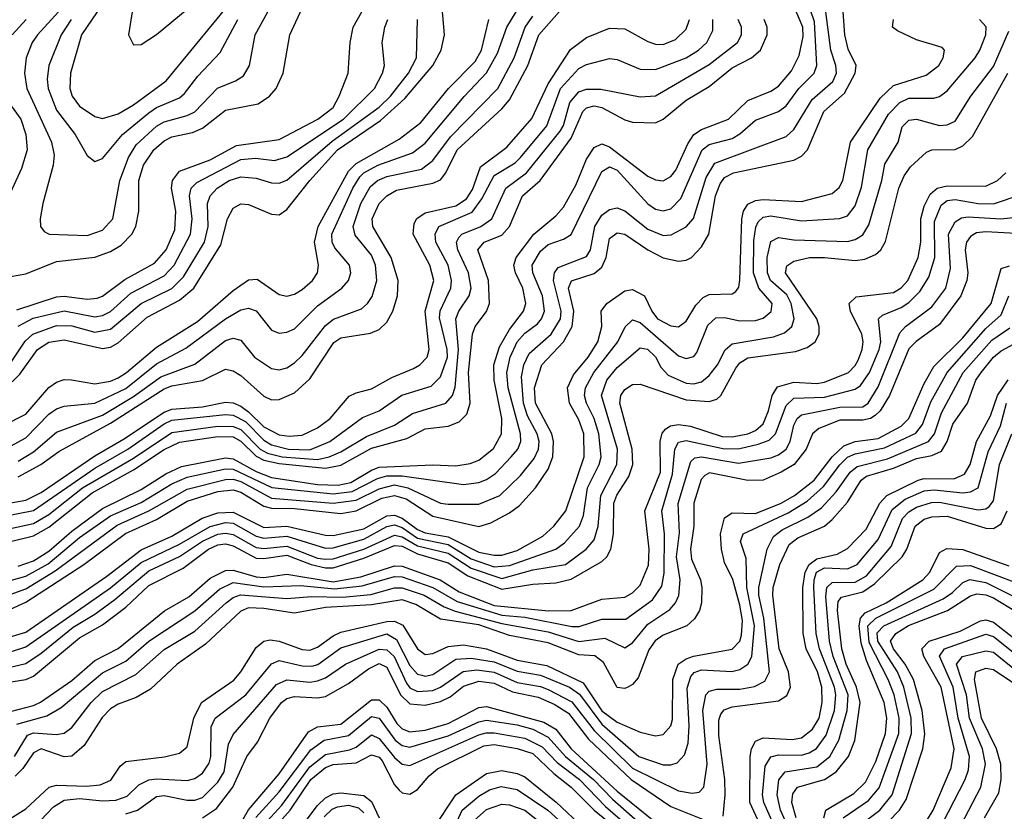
# Model space of a CAD drawing. Header units: inches. Extents: x 501365 to 657855, y 482276 to 547543.
# Tile 589 of 656: x 600194 to 602758, y 504167 to 506229. Entities that reach past the tile are written whole.
import ezdxf

# ---------------------------------------------------------------- set-up
doc = ezdxf.new("R2010")
doc.units = ezdxf.units.IN
doc.header["$MEASUREMENT"] = 0
doc.layers.add('A6500', color=7, linetype='Continuous')

msp = doc.modelspace()

# ---------------------------------------------------------------- linework, layer by layer
at = {"layer": 'A6500', "color": 5}
for points, elevation in [([(600436.4, 506310), (600354.5, 506190), (600326, 506090), (600324.3, 506050), (600330.5, 506030), (600350, 506004.1), (600390, 505976.5), (600410, 505972), (600450, 505984), (600490, 506007.6), (600575.3, 506070), (600772.8, 506310)], 3780), ([(600170, 505559.9), (600210, 505567.2), (600290, 505599.2), (600390, 505610.9), (600430, 505625.5), (600458.3, 505641.7), (600486.3, 505670), (600496.5, 505690), (600504.1, 505730), (600503.9, 505810), (600516.1, 505850), (600543.6, 505890), (600570, 505913.4), (600590, 505924), (600644.4, 505935.6), (600670, 505946.8), (600730, 505993.1), (600815.2, 506010), (600844.7, 506030), (600862, 506050), (600880.1, 506090), (600897.5, 506190), (600934.8, 506270)], 3720), ([(600174.6, 505285.4), (600194.3, 505305.7), (600240.1, 505370), (600270, 505389.4), (600310, 505395), (600410, 505372.7), (600430, 505376.4), (600450, 505387.5), (600525.6, 505454.4), (600610, 505498.1), (600647.6, 505530), (600717.6, 505642.4), (600735.3, 505710), (600750, 505738.4), (600770, 505749.6), (600790, 505747.9), (600850, 505722.8), (600870, 505721.2), (600890, 505734.3), (600949.7, 505810), (601021.6, 505890), (601133.3, 505966.7), (601196.7, 506023.4), (601269.7, 506110), (601291.9, 506150), (601300.7, 506190), (601293.4, 506270)], 3620), ([(600486.5, 506250), (600477.5, 506190), (600490, 506163.7), (600510, 506164.5), (600550, 506190.4), (600650, 506273.1)], 3820), ([(600050, 504735.3), (600210, 504779.2), (600268.2, 504811.8), (600350, 504879.9), (600430, 504936.8), (600510, 504971.2), (600590, 505020.1), (600630, 505037.4), (600730, 505059), (600750, 505058.4), (600850.5, 505010.5), (601010, 504994.3), (601060, 505000), (601125.8, 505034.2), (601150, 505040.9), (601190, 505041), (601350, 505018.1), (601390, 505023.6), (601410, 505031.3), (601432.9, 505047.1), (601474.3, 505090), (601491.2, 505110), (601499.2, 505130), (601498, 505150), (601466.2, 505270), (601462.9, 505310), (601471, 505350), (601489.6, 505390), (601510, 505412.8), (601542.8, 505437.2), (601553.3, 505450), (601560.8, 505470), (601555.4, 505510), (601530.5, 505570), (601528.9, 505590), (601550, 505626.4), (601570, 505643.8), (601610, 505657.5), (601630.2, 505669.8), (601710, 505833.9), (601730, 505846.2), (601750, 505837.4), (601830, 505749), (601850, 505735.6), (601870, 505731.2), (601890, 505736.2), (601916.3, 505763.7), (601971.6, 505890), (601990, 505904.3), (602050, 505920), (602070, 505931.6), (602110, 505967.7), (602170.2, 505989.8), (602190, 506004.9), (602223, 506050), (602263.5, 506090), (602269.9, 506110), (602263.7, 506223.7), (602254, 506254)], 3360), ([(600150, 504724.6), (600210, 504746.4), (600286.5, 504793.5), (600447.6, 504912.4), (600530.6, 504949.4), (600630, 505006), (600730, 505031.5), (600750, 505031.8), (600770, 505026.2), (600850, 504982.7), (601010, 504969.8), (601070, 504977.4), (601130, 505007.2), (601170, 505017.4), (601204.8, 505010), (601290, 504970.1), (601310, 504967.1), (601390, 504967.3), (601444.1, 504990), (601498.5, 505041.5), (601533.8, 505086.2), (601545.4, 505110), (601546.9, 505130), (601541.5, 505150), (601516.9, 505196.9), (601505.9, 505230), (601501, 505299), (601506.9, 505330), (601520.6, 505359.4), (601578.1, 505410), (601602.5, 505450), (601604.2, 505470), (601584.5, 505550), (601587.2, 505570), (601596.3, 505583.7), (601670, 505612.2), (601680.5, 505630), (601692.2, 505690), (601710, 505719.9), (601730, 505735.1), (601750, 505739.1), (601770, 505731), (601830, 505683.5), (601870, 505666.6), (601890.9, 505669.1), (601930, 505689.3), (601948.5, 505711.5), (601982.1, 505817.9), (602004.2, 505855.8), (602190, 505925.1), (602210, 505943.3), (602258.4, 506021.6), (602312.2, 506067.8), (602321.4, 506090), (602319.8, 506110), (602306.5, 506150), (602293.5, 506250)], 3340), ([(600170, 505118.3), (600210, 505140.2), (600270, 505201.5), (600290, 505215.8), (600310, 505222.2), (600390, 505230), (600470, 505268.8), (600550, 505332.6), (600626.5, 505373.5), (600730, 505450.1), (600770, 505473.3), (600790, 505477.3), (600810, 505471), (600850, 505420.4), (600870, 505412.7), (600890, 505415.2), (600910, 505424.2), (600970, 505483.3), (601032.9, 505530), (601050.4, 505550), (601056.4, 505570), (601052.5, 505590), (601014.9, 505634.9), (601007.5, 505650), (601006.7, 505670), (601061.8, 505790), (601080.2, 505819.8), (601090, 505830.6), (601126.4, 505850), (601217.3, 505882.7), (601250, 505907.4), (601351.3, 506028.7), (601409.5, 506090.5), (601438.1, 506141.9), (601462.5, 506210), (601486.8, 506250)], 3560), ([(600170, 504693.9), (600210, 504711.6), (600361, 504810), (600469.6, 504890.4), (600550, 504926.8), (600630, 504975.1), (600710, 505000.3), (600750, 505004.3), (600770, 504998), (600830, 504962.1), (600850, 504956.6), (600910, 504956.1), (601030, 504942.8), (601070, 504950), (601137.3, 504982.7), (601170, 504990), (601200.7, 504980.7), (601270, 504936), (601390, 504909.2), (601421.4, 504918.6), (601470, 504944.1), (601496.1, 504963.9), (601537.3, 505010), (601570, 505058), (601582.5, 505090), (601584.1, 505130), (601579.5, 505150), (601537.1, 505230), (601535.1, 505270), (601553.6, 505330), (601610.2, 505389.8), (601633.3, 505430), (601636.8, 505470), (601623.3, 505530), (601631.5, 505548.5), (601690, 505567.9), (601710, 505584.2), (601721, 505610), (601730, 505659.3), (601750, 505674.3), (601770, 505670.6), (601830, 505629.8), (601870, 505608.8), (601910, 505600.1), (601930, 505602.8), (601943.4, 505610), (601970, 505637), (601988.4, 505670), (602006.3, 505770), (602018.4, 505801.6), (602030, 505817.6), (602053.3, 505830), (602210, 505863.6), (602230, 505873.5), (602245.6, 505890), (602288.3, 505990), (602341.9, 506038.1), (602370, 506090), (602372.5, 506110), (602352, 506152), (602343.4, 506190), (602339.1, 506250)], 3320), ([(600186.7, 505473.3), (600290, 505507.1), (600310, 505509.3), (600370, 505500.8), (600396, 505504), (600410, 505509.2), (600468.1, 505551.9), (600545.1, 505594.9), (600575.4, 505630), (600598.3, 505681.7), (600600.8, 505730), (600589.4, 505790.6), (600591.6, 505810), (600610, 505834.2), (600690, 505864.2), (600758.3, 505901.7), (600870, 505917.3), (600970.4, 505970), (601010, 506000.7), (601026.3, 506030), (601049.2, 506090), (601054.4, 506170), (601062.4, 506210), (601085.2, 506250)], 3680), ([(600190, 504805.2), (600230, 504819.1), (600270, 504844.5), (600330, 504896.9), (600410, 504955.8), (600510, 505005.2), (600574.2, 505045.8), (600615.2, 505064.8), (600730, 505088), (600750, 505085.1), (600810, 505052.2), (600850, 505036.5), (600970, 505018.6), (601023.4, 505016.6), (601056.5, 505023.5), (601110, 505056), (601130, 505063.1), (601270, 505069.4), (601330, 505066.7), (601367.2, 505072.8), (601390, 505081.8), (601428.1, 505111.9), (601448.4, 505150), (601449.5, 505190.5), (601429.6, 505290), (601429.1, 505330), (601443.5, 505376.5), (601470, 505422.5), (601505.8, 505470), (601512.5, 505490), (601504.1, 505530), (601485, 505570), (601480.8, 505590), (601486.8, 505610), (601532.7, 505670), (601590, 505718.2), (601610, 505741), (601642.3, 505797.7), (601670, 505865.6), (601690, 505896.1), (601710, 505905.7), (601730, 505897.5), (601830, 505821.1), (601850, 505811.7), (601870, 505809.3), (601890, 505820.5), (601902.9, 505837.1), (601933.9, 505906.1), (601950.1, 505929.9), (601970, 505943.2), (602039.7, 505970), (602090, 506018.7), (602150, 506042.6), (602170, 506055.9), (602204.2, 506095.8), (602224.4, 506135.6), (602234.3, 506185.7), (602234, 506210), (602214.7, 506254.7)], 3380), ([(600190, 505038.1), (600248.6, 505070), (600295.9, 505104.1), (600430, 505178.5), (600570, 505267.3), (600590, 505275.2), (600670, 505289.4), (600730, 505318.5), (600750, 505314.7), (600770, 505302.3), (600830, 505248.4), (600850, 505239.2), (600870, 505239.9), (600910, 505257), (600950, 505293.7), (601012.1, 505387.9), (601030, 505400.2), (601107.3, 505412.7), (601130, 505422.4), (601150, 505441.5), (601165.8, 505470), (601177.8, 505510), (601180, 505550), (601161.5, 505610), (601113.8, 505690), (601112, 505710), (601130, 505750.4), (601149.8, 505770.2), (601175.2, 505784.8), (601270, 505803.1), (601290, 505812.3), (601303.4, 505830), (601333.2, 505890), (601450, 505996.8), (601470, 506020.1), (601517.6, 506110), (601546.2, 506190), (601599.2, 506250)], 3520), ([(600190, 505079.5), (600230, 505103.3), (600290, 505154.7), (600410, 505199.1), (600490, 505247.3), (600561.3, 505298.7), (600650, 505331.6), (600730, 505393.6), (600750, 505399.1), (600770, 505394.3), (600805.4, 505350), (600850, 505320.1), (600870, 505317), (600890, 505322.2), (600910, 505335.4), (600930, 505354.2), (600990, 505432.8), (601011, 505449), (601084.2, 505475.8), (601100.1, 505490), (601111.6, 505508.4), (601123.8, 505550), (601121, 505590), (601110, 505616), (601067.4, 505667.4), (601062.9, 505690), (601082.1, 505750), (601106.5, 505793.5), (601126.2, 505810), (601150, 505820.5), (601240.4, 505839.6), (601270, 505862.3), (601315.7, 505924.3), (601439.4, 506050), (601481.4, 506130), (601510.4, 506210), (601530, 506237.9)], 3540), ([(600295, 506250), (600240.2, 506190), (600226.2, 506170), (600210.7, 506130), (600206.6, 506090), (600212.1, 506050), (600276.8, 505910), (600283.5, 505876.5), (600281.1, 505850), (600253.9, 505750), (600247.1, 505710), (600248.2, 505690), (600257.5, 505677.5), (600270.7, 505670), (600370, 505667.1), (600410, 505681.1), (600436.5, 505710), (600454.6, 505810), (600477.3, 505870), (600497.3, 505902.7), (600550, 505951.5), (600570, 505963.1), (600630, 505979.2), (600650, 505989.5), (600709, 506051), (600756.1, 506070), (600776.8, 506083.2), (600792.7, 506110), (600807.5, 506190), (600839.9, 506250)], 3740), ([(600090, 504598.2), (600210, 504633.9), (600420.5, 504779.5), (600510, 504848.2), (600590, 504884), (600669.6, 504930.4), (600710, 504944.5), (600750, 504946.6), (600830, 504906.3), (600890, 504909.5), (600990, 504886.3), (601010, 504885.7), (601090, 504902.8), (601150, 504937), (601170, 504938.7), (601190, 504930.8), (601230, 504901.2), (601250, 504892.8), (601310, 504882.2), (601390, 504841.9), (601430, 504833.9), (601450, 504834.6), (601490, 504846.5), (601556.3, 504883.7), (601585.3, 504910), (601616.2, 504950), (601664.2, 505090), (601662.9, 505150), (601650, 505186.7), (601625.7, 505230), (601620.9, 505270), (601636, 505304), (601674.7, 505350), (601699.5, 505390), (601710.5, 505430), (601708.7, 505470), (601723, 505490), (601770, 505522.9), (601790, 505526.5), (601820.9, 505510), (601840.3, 505470), (601855.3, 505450), (601890, 505431.4), (601910, 505428.9), (601930, 505443.5), (601954.9, 505485.1), (601974.5, 505505.5), (601990, 505513.6), (602050, 505514.7), (602059, 505521), (602067.4, 505532.6), (602069.7, 505550.3), (602074.8, 505710), (602078.9, 505730), (602090, 505748.9), (602110, 505757.9), (602130, 505760.6), (602230, 505755.4), (602310, 505776), (602328, 505792), (602337.7, 505810), (602357.9, 505910), (602435.4, 506024.6), (602470, 506057.5), (602555.3, 506084.7), (602587.5, 506110), (602599.6, 506130), (602602.5, 506150), (602596.7, 506156.7), (602530, 506177), (602480.2, 506200.2), (602467.5, 506210), (602469.5, 506230)], 3280), ([(600110, 504562.9), (600210, 504595), (600430, 504749.5), (600510, 504814.8), (600610, 504863.2), (600690, 504909.2), (600730, 504919.1), (600750, 504917.2), (600810, 504883.5), (600830, 504878.7), (600890, 504883.4), (600990, 504852.3), (601010, 504853.6), (601090, 504875.7), (601150, 504908.6), (601170, 504912.9), (601190, 504906.1), (601230, 504878.7), (601310, 504862.2), (601370, 504824.6), (601430, 504804.1), (601470, 504807.2), (601590.3, 504849.7), (601613.3, 504866.7), (601651.9, 504910), (601662.5, 504937.5), (601673.2, 505010), (601703.4, 505070), (601708.8, 505090), (601702.1, 505150), (601690, 505190), (601669.9, 505230.1), (601665.1, 505250), (601667.2, 505270), (601689, 505310), (601751.4, 505390), (601770.7, 505429.3), (601790, 505447), (601810, 505440.1), (601910, 505353.1), (601930, 505346.2), (601950, 505351.7), (601958, 505362), (601986.3, 505433.7), (602007.2, 505452.8), (602030, 505453.3), (602070, 505444.3), (602110, 505445.2), (602130, 505451.2), (602151.4, 505468.6), (602153.7, 505490), (602119.2, 505530), (602105.6, 505570), (602106.1, 505653.9), (602110.9, 505689), (602117.7, 505702.3), (602130, 505714.3), (602150, 505717.8), (602230, 505705.4), (602329, 505711), (602350, 505718), (602370, 505744.1), (602386.8, 505793.2), (602403.3, 505890), (602457.2, 505982.8), (602486.5, 506013.5), (602510, 506024.7), (602574.9, 506025.1), (602590, 506028.9), (602610, 506043.4), (602682.1, 506130), (602694.9, 506150), (602710.6, 506190), (602710.9, 506210.9), (602694, 506230)], 3260), ([(600130, 504964), (600210, 504977.8), (600250, 504997.7), (600390, 505092.9), (600464, 505136), (600570, 505206.7), (600590, 505214.7), (600670, 505221), (600730, 505233), (600750, 505230.7), (600770, 505222.7), (600790, 505207.4), (600830, 505168.5), (600870, 505147.8), (600895.9, 505144.1), (600930, 505147.1), (600970, 505165.8), (601002.2, 505190), (601052, 505248), (601070, 505257.5), (601110, 505267.8), (601163, 505297), (601219.7, 505320.3), (601236, 505330), (601254.8, 505350), (601260.6, 505370), (601250.3, 505470), (601272.3, 505550), (601261.9, 505590), (601218.9, 505670), (601221.4, 505698.6), (601228.5, 505711.5), (601250, 505726.4), (601330, 505743.8), (601357.9, 505762.1), (601373.2, 505786.9), (601394.2, 505845.8), (601462.9, 505897.1), (601528, 505972), (601570, 506062.3), (601628.7, 506151.3), (601670, 506183.1), (601730, 506207.1), (601770, 506205.3), (601830, 506172.3), (601850, 506165), (601870, 506164.2), (601902.1, 506177.9), (601930, 506204.5), (601938.1, 506230)], 3480), ([(600150, 504934.6), (600230, 504950.7), (600390, 505061.1), (600475.9, 505110), (600570, 505176.6), (600590, 505185.6), (600730, 505200.6), (600750, 505199), (600782.3, 505182.3), (600830, 505133.9), (600850, 505121.6), (600894.4, 505110), (600950, 505108.4), (601001.8, 505130), (601087.2, 505192.8), (601130, 505210.4), (601189, 505251), (601265.6, 505274.4), (601290, 505299), (601307.9, 505350), (601307.4, 505370), (601287.6, 505452.4), (601289.4, 505470.6), (601317.1, 505530), (601319, 505550), (601309.5, 505590), (601278.2, 505650), (601275.7, 505670), (601285.8, 505690), (601372.1, 505727.9), (601397.6, 505762.4), (601430, 505823.1), (601484, 505856), (601498.7, 505870), (601567, 505953), (601602.9, 506050), (601650, 506102.1), (601670, 506112), (601730, 506128.3), (601750, 506125.1), (601810, 506100.1), (601850, 506099.2), (601930, 506129.8), (601961.9, 506150), (601983.4, 506170), (601999.2, 506200.8), (601999.2, 506230)], 3460), ([(600150, 505171.5), (600210, 505201.3), (600270, 505270.8), (600290, 505284.9), (600310, 505291.4), (600329.2, 505290.8), (600390, 505280.8), (600430, 505287.9), (600450, 505296.6), (600471.8, 505310), (600550, 505376.1), (600657.2, 505442.8), (600750, 505523.8), (600790, 505551.1), (600812.8, 505552.8), (600870, 505513.6), (600890, 505509.2), (600910, 505513.8), (600930, 505526.1), (600956.6, 505550), (600969.2, 505570), (600972.3, 505590), (600962, 505650), (600971, 505690), (601050, 505834.8), (601070, 505854.1), (601182.5, 505917.5), (601238.9, 505961.1), (601311.1, 506050), (601380, 506120), (601396.9, 506150), (601415.8, 506230)], 3580), ([(600168.1, 505331.9), (600208, 505392), (600227.7, 505410), (600290, 505432.1), (600330, 505431.7), (600390, 505415.3), (600430, 505422.8), (600509.9, 505490), (600590, 505529.2), (600620.9, 505559.1), (600675.2, 505650), (600685.1, 505690), (600682.7, 505750), (600689.6, 505770), (600708.2, 505790), (600739.5, 505810), (600770, 505819.9), (600810, 505816.4), (600850, 505803.9), (600870, 505802.9), (600890, 505811), (601007.4, 505912.6), (601130, 506001.3), (601159.6, 506030), (601206.9, 506090), (601227.1, 506130), (601229.6, 506230)], 3640), ([(600170, 504904.1), (600230, 504917), (600270, 504940.5), (600357.1, 505010), (600490, 505086.5), (600590, 505153.9), (600710, 505170), (600750, 505169.8), (600770, 505161.7), (600820.3, 505110), (600839.7, 505099.7), (600877.8, 505090), (600970, 505083.3), (601000.1, 505090), (601030, 505103.5), (601096.9, 505143.1), (601170, 505172.9), (601216.6, 505203.4), (601303.6, 505230), (601321.5, 505250), (601328, 505272), (601337.2, 505370), (601329.5, 505450), (601337.4, 505470), (601364.6, 505510), (601369.9, 505530), (601362.9, 505570), (601335.1, 505630), (601331.2, 505650), (601337.9, 505662.1), (601345.3, 505670), (601394.9, 505690), (601423.9, 505710), (601460.1, 505790), (601514.1, 505830), (601601.5, 505938.5), (601610, 505953.5), (601626.5, 506013.5), (601650, 506040.9), (601670, 506048.1), (601707.8, 506047.8), (601810, 506027.9), (601850, 506030.5), (601990, 506112.8), (602063.1, 506170), (602073.8, 506190), (602073.7, 506210), (602065, 506230)], 3440), ([(600170, 504869.5), (600230, 504884.3), (600270, 504906.9), (600383, 504997), (600490, 505056.5), (600570, 505109.6), (600610, 505128.4), (600710, 505143.6), (600750, 505142.3), (600770, 505131.6), (600810, 505091.8), (600830, 505081.7), (600870, 505072.6), (600990, 505060.7), (601030, 505068.7), (601110, 505112.7), (601202, 505138), (601250, 505162.9), (601310, 505170.6), (601338.7, 505181.3), (601358.4, 505201.6), (601367.2, 505230), (601363.1, 505310), (601373.3, 505410), (601379.8, 505430), (601410, 505468.7), (601417.6, 505490), (601414.6, 505550), (601386.9, 505630), (601403.6, 505650), (601450, 505667.9), (601470, 505690), (601503.8, 505770), (601549.8, 505810.2), (601630, 505920.2), (601660.6, 505990), (601670, 505999.6), (601690, 506004.5), (601710, 506000.4), (601770, 505968), (601790, 505962.2), (601850, 505960.8), (601870, 505969.8), (601930, 506019.9), (601990, 506055.5), (602050, 506103.8), (602100.1, 506130), (602123, 506150), (602141, 506190), (602140.4, 506210), (602132.8, 506230)], 3420), ([(600210.8, 506230), (600174.3, 506190)], 3720), ([(600189.6, 505430.4), (600228.6, 505451.4), (600310, 505471), (600390, 505455), (600410, 505458.4), (600430, 505468.9), (600483, 505517), (600570, 505562.2), (600596.4, 505590), (600639, 505670), (600643.3, 505710), (600636.2, 505770), (600640.6, 505790), (600655.1, 505804.9), (600770, 505864.5), (600808, 505868), (600857.5, 505862.5), (600890, 505872.1), (601037.6, 505970), (601117.6, 506050), (601138.8, 506090), (601143.8, 506110), (601138.4, 506170), (601145, 506210), (601153, 506230)], 3660), ([(600328.3, 506230), (600301.5, 506190), (600270.1, 506110), (600265.5, 506074.5), (600267.9, 506050), (600290, 505993.6), (600338.2, 505930), (600370, 505875.5), (600390, 505859.7), (600410, 505867.2), (600461.9, 505930), (600530, 505986.8), (600550, 506000.2), (600610, 506025.4), (600623.5, 506036.5), (600658.1, 506081.9), (600716.4, 506143.6), (600762.5, 506230)], 3760), ([(600110, 504528.5), (600210, 504551.8), (600250, 504578.6), (600333, 504647), (600390, 504680.9), (600441.4, 504718.6), (600530, 504793.5), (600610, 504830.4), (600670, 504871), (600710, 504889.2), (600730, 504891.8), (600750, 504888.3), (600810, 504854.2), (600830, 504851.5), (600890, 504857.8), (600970, 504826.6), (600990, 504823.4), (601010, 504824.8), (601090, 504849.6), (601170, 504886.2), (601190, 504881.9), (601230, 504858.1), (601310, 504839.7), (601370, 504800), (601450, 504773.6), (601530, 504795.6), (601615.5, 504810), (601669.5, 504850), (601690, 504874.1), (601700.4, 504910), (601707.8, 504990), (601749.5, 505070), (601750.9, 505110), (601709.1, 505250), (601723.4, 505290), (601750, 505323), (601810, 505374.1), (601829.1, 505370.9), (601850, 505350.5), (601863.8, 505323.8), (601883.3, 505303.3), (601930, 505282.1), (601950, 505280.2), (601970, 505286), (601990, 505301.9), (602011.1, 505330), (602031.1, 505368.9), (602050, 505384.8), (602157, 505403), (602186.2, 505413.8), (602205, 505430), (602211.5, 505450), (602203.4, 505490), (602192, 505512), (602149.5, 505549.5), (602141.3, 505570), (602140.5, 505610), (602150, 505651.1), (602170, 505662.1), (602210, 505655.7), (602350, 505651.3), (602370, 505656.3), (602390, 505668.9), (602405.3, 505694.7), (602439, 505810), (602447.2, 505852.8), (602482.3, 505910), (602492.8, 505950), (602510, 505967.2), (602529.3, 505970), (602590, 505953.6), (602610, 505954.8), (602630, 505964.6), (602671.3, 506030), (602730, 506107.3), (602770, 506199)], 3240), ([(600110, 504494.9), (600210, 504510.4), (600230, 504519.1), (600350, 504619.2), (600410, 504652.8), (600470, 504698.6), (600530, 504754.9), (600619.5, 504800.5), (600685.4, 504850), (600710, 504861), (600730, 504863.4), (600750, 504858.8), (600810, 504826.8), (600830, 504825.6), (600890, 504834.3), (600952.9, 504810), (600990, 504801), (601010, 504801.5), (601090, 504826.2), (601170, 504859.8), (601190, 504857.9), (601230, 504837.3), (601310, 504813.9), (601360.7, 504780.7), (601450, 504745.3), (601530, 504759.1), (601590, 504761.9), (601630, 504771.5), (601710, 504817.5), (601723.4, 504830), (601733.9, 504850), (601740.7, 504890), (601741.5, 504970), (601749.3, 504990.7), (601780.4, 505039.5), (601790.9, 505070), (601788.8, 505110), (601756.8, 505230), (601759.6, 505250), (601770, 505266.2), (601790, 505278.8), (601810, 505279.7), (601930, 505239), (601990, 505234.1), (602010, 505240.2), (602020.5, 505250), (602058.9, 505321.1), (602070, 505335.1), (602090, 505348), (602214.9, 505365.1), (602244.7, 505375.3), (602265.5, 505390), (602275.8, 505410), (602276.1, 505430), (602270.2, 505450), (602188.5, 505570), (602192.2, 505587.8), (602210, 505600.1), (602250.6, 505609.4), (602290, 505610), (602370, 505601.5), (602394.9, 505605.1), (602422.8, 505617.2), (602436.8, 505630), (602449.1, 505650.9), (602483.7, 505790), (602497.6, 505822.4), (602513.9, 505846.1), (602555.7, 505884.4), (602570, 505890.5), (602630, 505891.4), (602650, 505900.3), (602675.2, 505924.8), (602767.6, 506090)], 3220), ([(600153.2, 506030), (600197, 505970), (600210.1, 505930), (600213.5, 505890), (600198.6, 505841.4), (600130, 505693.6)], 3720), ([(600170, 504426.6), (600230, 504442.2), (600248.5, 504451.5), (600330, 504507.5), (600390, 504559.5), (600450, 504591.5), (600570.9, 504689.1), (600634.2, 504725.8), (600690, 504774.3), (600730, 504794.7), (600750, 504795.3), (600810, 504777.6), (600830, 504776), (600890, 504784.7), (601010, 504764.5), (601082.1, 504777.9), (601170, 504806.6), (601190, 504805.8), (601289.1, 504770), (601338.3, 504738.3), (601430, 504702.8), (601571.2, 504688.8), (601630, 504690), (601710, 504719.6), (601770, 504724.9), (601790, 504736.5), (601810, 504756.5), (601832, 504808), (601833.5, 504850), (601822.3, 504950), (601862.9, 505050), (601861.9, 505130), (601867.7, 505152.3), (601876.9, 505163.1), (601889.2, 505170.8), (601910, 505174.6), (601941.1, 505170), (602023.4, 505143.4), (602050, 505142.9), (602090, 505149.9), (602110, 505158.8), (602130, 505176.5), (602144.6, 505210), (602153.4, 505250), (602167.5, 505272.5), (602210, 505285), (602270, 505281.8), (602290, 505285.2), (602352.2, 505310), (602370, 505328.1), (602377.4, 505342.6), (602388.2, 505370), (602390.7, 505390), (602387.4, 505410), (602358.1, 505470), (602354.3, 505490), (602372.6, 505507.4), (602470, 505518.4), (602490, 505530.4), (602507, 505550), (602534.1, 505610), (602541.3, 505650), (602541.1, 505710), (602550, 505743.4), (602565, 505775), (602583.9, 505790), (602610, 505796.2), (602710, 505795.4), (602740.9, 505810), (602762.5, 505830)], 3180), ([(600186.1, 504393.9), (600264.4, 504415.6), (600302.2, 504437.8), (600410, 504527.5), (600470, 504558.3), (600529.9, 504610), (600650, 504688.8), (600714, 504746), (600750, 504762.6), (600830, 504751.4), (600925, 504755), (601013.7, 504746.3), (601085.8, 504754.2), (601170, 504778.9), (601190, 504777.7), (601270, 504750.2), (601333, 504713.1), (601450, 504678.3), (601510, 504672.7), (601631.7, 504648.3), (601651.3, 504648.7), (601710, 504667.9), (601772.9, 504667.1), (601842.2, 504717.8), (601866.6, 504753.4), (601872.3, 504787.7), (601873, 504890), (601866.8, 504950), (601894.6, 505045.4), (601900.1, 505110), (601910, 505128.3), (601930, 505133), (602030, 505110.8), (602070, 505112.5), (602117, 505123), (602145.9, 505134.1), (602162.9, 505150), (602190, 505224.3), (602210, 505242.9), (602290, 505245.4), (602370, 505266.7), (602383.9, 505276.1), (602407, 505310), (602432.4, 505370), (602436.4, 505390), (602430.8, 505450), (602440.8, 505459.2), (602490, 505479), (602510, 505492.5), (602538.8, 505521.2), (602561.9, 505558.1), (602577.7, 505610), (602576.3, 505703.7), (602594.2, 505745.8), (602610, 505758.3), (602630, 505760.9), (602690, 505750.6), (602730.3, 505749.7), (602805, 505775)], 3160), ([(600180.4, 504310), (600214.4, 504365.6), (600230, 504371.6), (600290, 504367), (600310, 504370.8), (600330, 504385.7), (600379.8, 504450), (600410, 504478.7), (600496.3, 504523.7), (600570, 504588.6), (600650, 504636.5), (600731.8, 504710), (600750, 504723.6), (600769.2, 504730.8), (600890, 504721.5), (600953.8, 504726.2), (601034.8, 504725.2), (601108.3, 504731.7), (601170, 504748.9), (601190, 504748.9), (601247.6, 504730), (601299.2, 504699.2), (601328.3, 504688.3), (601450, 504656.1), (601570, 504634.1), (601650, 504609.3), (601717.6, 504617.6), (601770, 504592.8), (601790, 504606.1), (601830, 504654.1), (601887.6, 504692.4), (601902.3, 504710), (601910.6, 504729.4), (601914.4, 504770), (601904.2, 504830), (601912.6, 504892.6), (601908.7, 504968.7), (601941.8, 505078.2), (601952.6, 505087.4), (601969.6, 505090.4), (602066.1, 505073.9), (602150, 505087.9), (602170, 505095.3), (602190, 505110.1), (602200.5, 505130), (602210, 505172.9), (602218.8, 505190), (602230, 505200.1), (602330, 505219.7), (602390, 505220.9), (602403.8, 505230), (602430, 505272.4), (602486.4, 505413.6), (602501.4, 505430), (602570, 505481.1), (602605.7, 505530), (602618.6, 505581.4), (602613.3, 505670), (602630, 505702.3), (602646.9, 505713.1), (602664.7, 505715.3), (602749.8, 505710.2), (602822, 505718)], 3140), ([(602850, 505669), (602710, 505676.4), (602686.3, 505673.7), (602670, 505664.6), (602660.1, 505650), (602656.8, 505630), (602663.1, 505570), (602660.8, 505550), (602644.8, 505510), (602590, 505435.4), (602528.8, 505391.2), (602510, 505371.7), (602459.8, 505250), (602435.5, 505210), (602421.8, 505198.2), (602410, 505190), (602390, 505185.5), (602330, 505185.8), (602275.5, 505164.5), (602258.8, 505150), (602242.7, 505110), (602211.1, 505070), (602177.5, 505050), (602130, 505030), (602090, 505028.6), (601991, 505049), (601978.3, 505041.7), (601969.1, 505030.9), (601950, 504970), (601950.1, 504909.9), (601940.7, 504850), (601943.6, 504823.6), (601966.8, 504770), (601970.8, 504750), (601969.6, 504710.3), (601964.2, 504690), (601951.8, 504668.2), (601931.9, 504650), (601870, 504626), (601849.1, 504610.9), (601832.6, 504587.4), (601804.9, 504515.1), (601790, 504497.1), (601777.7, 504490), (601770, 504486.6), (601750, 504489.3), (601714.8, 504554.8), (601691.8, 504571.8), (601650, 504575), (601570, 504606.2), (601470, 504624.6), (601390, 504652.4), (601290, 504667.9), (601226.1, 504706.1), (601190, 504717.8), (601110, 504705), (600990, 504698.2), (600910, 504682.7), (600830, 504695.5), (600790, 504697.2), (600770, 504688.1), (600677.5, 504602.5), (600603.7, 504550), (600534.6, 504485.4), (600496.9, 504463.1), (600450, 504446), (600430, 504433.8), (600408.8, 504411.2), (600362, 504338), (600330, 504310.7), (600310, 504308.7), (600250, 504329.8), (600230, 504319.5), (600201.9, 504278.1), (600181.9, 504258.1)], 3120), ([(600130, 504123.7), (600210, 504173.2), (600270.4, 504229.6), (600290, 504235), (600367.5, 504232.5), (600403.8, 504236.2), (600431.5, 504248.5), (600455.4, 504284.6), (600470, 504296.3), (600570.9, 504309.1), (600610, 504318.8), (600630, 504335), (600647.2, 504410), (600667.8, 504450), (600751.7, 504508.3), (600770.3, 504530), (600810, 504593.8), (600829.6, 504610.4), (600846.4, 504613.6), (600870, 504610), (600930, 504588.3), (600950, 504586.7), (600970, 504594.2), (601010, 504624.5), (601030, 504633.6), (601150, 504661.6), (601170, 504662.3), (601191.7, 504651.7), (601230, 504590.1), (601250, 504575.1), (601270, 504577.8), (601310, 504595.9), (601350, 504600.4), (601410, 504590.5), (601490, 504561.1), (601566.6, 504546.6), (601661.3, 504501.3), (601710, 504428.6), (601750, 504399.1), (601810, 504373.1), (601850, 504363.8), (601870, 504366.7), (601889.9, 504390), (601893.9, 504406.1), (601895, 504510), (601909.2, 504550), (601930, 504564.5), (601949.2, 504570.8), (602050, 504589.1), (602069.2, 504610), (602074.2, 504625.8), (602076.2, 504663.8), (602070, 504703.6), (602051, 504771), (602030, 504815), (602022, 504850), (602019.5, 504890), (602030, 504931.5), (602050, 504944.7), (602110, 504942.9), (602177.6, 504970), (602212.1, 504990), (602263.3, 505030), (602310, 505090), (602340.7, 505119.3), (602369.8, 505130.2), (602430, 505138.3), (602489.8, 505170.2), (602510, 505190.5), (602550, 505281.6), (602574.5, 505325.5), (602650, 505400.5), (602724.6, 505490), (602750, 505580.6), (602771.8, 505588.2)], 3080), ([(600198.1, 504090), (600281.7, 504178.2), (600310, 504196), (600350, 504200.6), (600410, 504194.2), (600444, 504196), (600473.7, 504206.3), (600504.3, 504235.7), (600530, 504248.7), (600550, 504251.5), (600630, 504247.2), (600650, 504252.5), (600670, 504266.5), (600687.2, 504292.8), (600691.5, 504310), (600692.8, 504387.2), (600702.6, 504410), (600782.8, 504470), (600850, 504551.5), (600870, 504559.4), (600930, 504545.7), (600954.8, 504545.2), (600970.5, 504549.5), (601030, 504593.1), (601150, 504629.6), (601174.9, 504614.9), (601210, 504546.8), (601230, 504524.6), (601241.2, 504521.2), (601250, 504518.9), (601270, 504523.5), (601330, 504563.6), (601370, 504566.3), (601430, 504556.5), (601490, 504531.8), (601550, 504521.5), (601625.9, 504490), (601651.7, 504471.7), (601710, 504393.7), (601806.9, 504310), (601870, 504288.1), (601890, 504287.8), (601906.4, 504293.6), (601925.6, 504314.4), (601935.2, 504344.8), (601937.8, 504390), (601932.2, 504487.8), (601942, 504518), (601951, 504529), (601970, 504535.6), (602048.7, 504531.3), (602070, 504536.4), (602090, 504550), (602100.6, 504570), (602107.6, 504650), (602087.8, 504750), (602085.7, 504825.7), (602071.5, 504870), (602078.6, 504890), (602195.2, 504944.8), (602245.2, 504974.8), (602287.2, 505012.8), (602330.1, 505069.9), (602350.2, 505089.8), (602370, 505098.2), (602446.6, 505113.4), (602527.6, 505152.4), (602545.3, 505174.7), (602566.7, 505233.3), (602609.7, 505310), (602710, 505425), (602750, 505460.1), (602770.2, 505510)], 3060), ([(600470, 504160.4), (600500.8, 504170), (600550, 504205.2), (600570, 504208.4), (600630, 504195.9), (600650, 504195.7), (600670, 504203.1), (600710, 504242.9), (600726.3, 504270), (600738, 504342), (600750, 504366.9), (600862.9, 504497.2), (600890, 504509.4), (600950, 504503.6), (600970, 504506.7), (600990, 504515.1), (601042.9, 504550), (601130, 504589.5), (601150, 504587.8), (601169.4, 504570), (601201.1, 504501.1), (601210, 504488.9), (601230, 504479), (601270, 504482), (601290.3, 504490), (601348.8, 504531.2), (601384.7, 504535.3), (601430, 504529.3), (601490, 504502.5), (601550, 504492.5), (601570, 504484.4), (601631.8, 504451.9), (601690, 504377.5), (601790, 504279.7), (601910, 504220.7), (601945.6, 504214.4), (601963.3, 504216.7), (601975.5, 504230), (601984.7, 504290), (601973.5, 504430), (601981, 504470), (601990, 504480.1), (602010, 504485.2), (602070, 504484.8), (602107.9, 504492.1), (602134.4, 504505.6), (602146.5, 504530), (602132.5, 504670), (602118.9, 504730), (602118.8, 504750), (602140.5, 504850), (602157.3, 504882.7), (602179.6, 504900.4), (602246.7, 504933.3), (602282.4, 504957.6), (602320.7, 504999.3), (602356.9, 505050), (602374.9, 505065.1), (602454.6, 505085.4), (602561.2, 505130), (602576.2, 505150), (602594.6, 505205.4), (602651.1, 505310), (602726.1, 505393.9), (602773.2, 505426.8)], 3040), ([(602026.1, 504153.9), (602031.1, 504210), (602030.1, 504250.1), (602015.3, 504364.7), (602015.3, 504404.7), (602020.4, 504419.6), (602028.7, 504431.4), (602050, 504439), (602170, 504455.1), (602191.6, 504468.4), (602201.5, 504490), (602196.3, 504530), (602172.1, 504590), (602155.7, 504730), (602156.4, 504750), (602173.8, 504810), (602198.2, 504861.8), (602221, 504879), (602290, 504909.8), (602310, 504927), (602350, 504972.4), (602385.7, 505030), (602399.7, 505040.3), (602470, 505060.5), (602530, 505086.1), (602570, 505093.5), (602594.6, 505105.4), (602610, 505130), (602624.7, 505175.3), (602662.7, 505230), (602684.2, 505290), (602697.8, 505310), (602730.2, 505350), (602750, 505366.7), (602793.7, 505390)], 3020), ([(602141.4, 504090), (602095.7, 504190), (602096.1, 504310), (602099.7, 504330), (602110.5, 504350), (602130, 504358.8), (602205.7, 504354.3), (602230, 504358.8), (602259.2, 504380.8), (602276.1, 504410), (602284.3, 504450), (602283.2, 504490), (602272.2, 504530), (602242.6, 504590), (602234.7, 504630), (602233.5, 504750), (602239.8, 504790), (602249.8, 504810), (602270, 504824.7), (602322.9, 504837.1), (602350, 504851.5), (602398.3, 504901.7), (602434.3, 504970), (602452.1, 504990), (602534, 505030), (602550, 505034), (602626.6, 505033.4), (602654.4, 505045.6), (602669.2, 505070.8), (602685.8, 505130), (602722.5, 505197.5), (602740.8, 505250), (602768.9, 505291.1)], 2980), ([(602186.6, 504066.6), (602132, 504190), (602128.7, 504210), (602135.7, 504284.3), (602150, 504309), (602170, 504314.5), (602230, 504313.4), (602250, 504318.9), (602269.2, 504330.8), (602294.6, 504365.4), (602316.4, 504430), (602319.6, 504470), (602315.8, 504490), (602277.2, 504590), (602268.8, 504630), (602262.7, 504750), (602262.9, 504770), (602269.5, 504790), (602290, 504801.4), (602350, 504798.6), (602375.3, 504810), (602430, 504874.9), (602466.4, 504953.5), (602500.2, 504979.8), (602550, 505001.9), (602575.8, 505004.2), (602650, 504996.9), (602670, 504998.8), (602690, 505010), (602716.5, 505103.5), (602748.7, 505171.3), (602763.9, 505230)], 2960), ([(602217.6, 504077.6), (602175.3, 504170), (602166.7, 504210), (602171, 504249), (602187.6, 504270), (602270, 504283.2), (602304.2, 504310), (602327.7, 504352.3), (602349.5, 504430), (602351.6, 504470), (602313.1, 504570), (602302.9, 504610), (602293.7, 504726.3), (602296.4, 504750), (602310, 504763), (602370, 504763.7), (602399.4, 504780.6), (602463.4, 504856.6), (602493.6, 504930), (602510, 504947.4), (602530, 504958.9), (602568.6, 504971.4), (602590, 504972.4), (602690, 504952.5), (602710, 504954.9), (602718.8, 504961.2), (602730, 504975.5), (602745.7, 505070), (602777.8, 505150)], 2940), ([(602216.1, 504150), (602205.3, 504190), (602207.2, 504212.8), (602219.9, 504230), (602290, 504249.7), (602320.5, 504270), (602352.2, 504310), (602368.9, 504351.1), (602383.2, 504450), (602373.6, 504490), (602346.6, 504550), (602335.3, 504590), (602324.2, 504690), (602326.1, 504713.9), (602334.8, 504725.2), (602390, 504738.6), (602420.6, 504759.4), (602492.1, 504830), (602504.5, 504850), (602526.6, 504910), (602550, 504927.9), (602570, 504934.4), (602610, 504936.1), (602710, 504904.2), (602730, 504903.8), (602750, 504915.7), (602766.3, 504950)], 2920), ([(602288.3, 504150), (602293.8, 504170), (602366.6, 504213.4), (602396.7, 504243.3), (602423.7, 504296.3), (602449.2, 504370), (602452.4, 504410), (602445.4, 504450), (602399.4, 504559.4), (602385.3, 504605.3), (602380, 504650), (602383.7, 504670), (602395.7, 504684.3), (602451, 504710), (602546, 504770), (602564.5, 504790), (602590, 504840.8), (602608.5, 504851.5), (602650, 504848.7), (602770, 504806.1)], 2880), ([(602338.7, 504150), (602404.5, 504195.5), (602432.2, 504227.8), (602483.7, 504370), (602484.6, 504410), (602471.4, 504470), (602456.1, 504510), (602406.8, 504606.8), (602402.9, 504650), (602424, 504670), (602574.6, 504745.4), (602634.3, 504805.7), (602670, 504807.1), (602790, 504762)], 2860), ([(602381.5, 504130), (602434.3, 504170), (602466, 504210), (602516.9, 504370), (602516, 504410), (602497.1, 504490), (602480, 504530), (602428.7, 504610), (602427.7, 504632.3), (602445, 504650), (602599.4, 504720.6), (602623.4, 504736.6), (602650, 504762.7), (602669, 504771), (602710, 504763), (602790, 504723.4)], 2840), ([(602427.2, 504110), (602485.1, 504170), (602502.4, 504197.6), (602546.4, 504330), (602551.7, 504368.3), (602544.1, 504430), (602521.6, 504510), (602500, 504550), (602469.7, 504590), (602462.2, 504610), (602476.2, 504630), (602509.1, 504650.9), (602610.1, 504689.9), (602670, 504728.2), (602686.7, 504733.2), (602710, 504731.2), (602730, 504722.7), (602790, 504686.9)], 2820), ([(602536.6, 504110), (602573.3, 504170), (602619.8, 504280.2), (602628.1, 504330), (602593.7, 504490), (602548.7, 504570), (602543.6, 504590), (602562.5, 504610), (602643.6, 504636.4), (602696.6, 504663.4), (602710, 504665.6), (602730, 504659.4), (602790, 504613.1)], 2780), ([(602584.8, 504110), (602656.8, 504250), (602664.8, 504275.2), (602667.9, 504310), (602638.4, 504410), (602625, 504490), (602590, 504570.7), (602603, 504590), (602710, 504628), (602730, 504622.4), (602790, 504575)], 2760), ([(602645.6, 504130), (602697.5, 504230), (602709.6, 504290), (602702, 504330), (602668, 504410), (602660, 504470), (602633.9, 504550), (602649.8, 504570.2), (602710, 504585.4), (602730, 504581.5), (602790, 504533.2)], 2740), ([(600670.1, 504149.9), (600706.1, 504173.9), (600748.8, 504230), (600785.6, 504310), (600813.1, 504346.9), (600845.1, 504410), (600875.4, 504450), (600890, 504461.1), (600910, 504466.3), (600970, 504462.7), (600990, 504466.3), (601050, 504499.5), (601102, 504538), (601130, 504552), (601150, 504542.6), (601186, 504470), (601210, 504447), (601250, 504443.6), (601290, 504453.3), (601314.9, 504465.1), (601350, 504492.9), (601390, 504506), (601430, 504500.6), (601477.8, 504477.8), (601544.3, 504464.3), (601586.2, 504446.2), (601623, 504423), (601675, 504355), (601786.5, 504250), (601890, 504179.7), (601990, 504139.9)], 3020), ([(602706.7, 504150), (602744.5, 504215.5), (602750.4, 504249.6), (602749.6, 504290), (602737.7, 504330), (602698.7, 504410), (602680.9, 504510), (602684.3, 504530), (602710, 504540), (602730, 504536.3), (602830, 504469.9)], 2720), ([(600750, 504101), (600789.6, 504170.4), (600870, 504264.4), (600945.9, 504374.1), (600970, 504386.7), (601030, 504394), (601110, 504457.2), (601130, 504457.5), (601150, 504438), (601176, 504396), (601190, 504382.1), (601210, 504374.3), (601250, 504378.2), (601310, 504395.6), (601390, 504437.1), (601410, 504439.9), (601559.4, 504399.4), (601590, 504380.7), (601630.2, 504330), (601750, 504219.4), (601909.9, 504089.9)], 2980), ([(600809.2, 504150.8), (600870, 504217.6), (600952.6, 504327.4), (600987.3, 504352.7), (601050, 504364.5), (601110, 504413.6), (601130, 504410), (601172, 504352), (601190, 504338.5), (601210, 504334.3), (601310, 504363.2), (601390, 504399.9), (601410, 504404.2), (601490, 504391.9), (601530, 504380.8), (601570, 504359.7), (601615.6, 504310), (601688.6, 504250), (601738.3, 504198.3), (601883.8, 504070)], 2960), ([(600828.8, 504131.2), (600876.6, 504183.4), (600950, 504283.2), (600990, 504315.2), (601053.3, 504326.7), (601070, 504334.4), (601110, 504366), (601130, 504356.8), (601170, 504307.5), (601190, 504290.1), (601210, 504286.2), (601390, 504366.3), (601408.9, 504371.1), (601430, 504371.6), (601510, 504357.9), (601554.9, 504334.9), (601594.1, 504294.1), (601652, 504250), (601719.6, 504179.6), (601776.8, 504130)], 2940), ([(600850, 504115.1), (600898.4, 504170), (600952.1, 504250), (600990, 504281.4), (601010, 504288.7), (601070, 504293.1), (601110, 504314), (601130, 504308.4), (601138.4, 504298.4), (601170, 504235.6), (601182.3, 504222.3), (601190, 504214.7), (601210, 504211.2), (601230, 504224), (601260.2, 504259.8), (601282.5, 504277.5), (601402.6, 504337.4), (601430, 504340.6), (601490, 504330.9), (601530, 504317.8), (601585.3, 504265.3), (601630.7, 504230), (601690, 504169.7), (601756, 504116)], 2920), ([(601270, 504119.3), (601329.7, 504210), (601410, 504265.6), (601450, 504273.1), (601490, 504265.7), (601510, 504256.8), (601591.1, 504191.1), (601663.3, 504123.3)], 2880), ([(600900.2, 504090), (600970, 504181.7), (600990, 504201.8), (601010, 504212.5), (601030, 504215.4), (601090, 504208.4), (601110, 504192.3), (601130, 504150.1)], 2880), ([(601310, 504089.7), (601346.5, 504170), (601390, 504206.5), (601417.3, 504222.7), (601448.1, 504231.9), (601490, 504224.2), (601569.8, 504170), (601643.5, 504103.5)], 2860), ([(601377.3, 504142.7), (601410, 504171.3), (601450, 504185.2), (601470, 504184.2), (601510, 504169.8), (601630, 504074.6)], 2840), ([(600987, 504153), (601007.7, 504172.3), (601021.3, 504178.7), (601050, 504182.9), (601076.1, 504176.1), (601090, 504163.1)], 2860)]:
    msp.add_lwpolyline(points, dxfattribs=dict(at, elevation=elevation))

doc.saveas('drawing.dxf')
